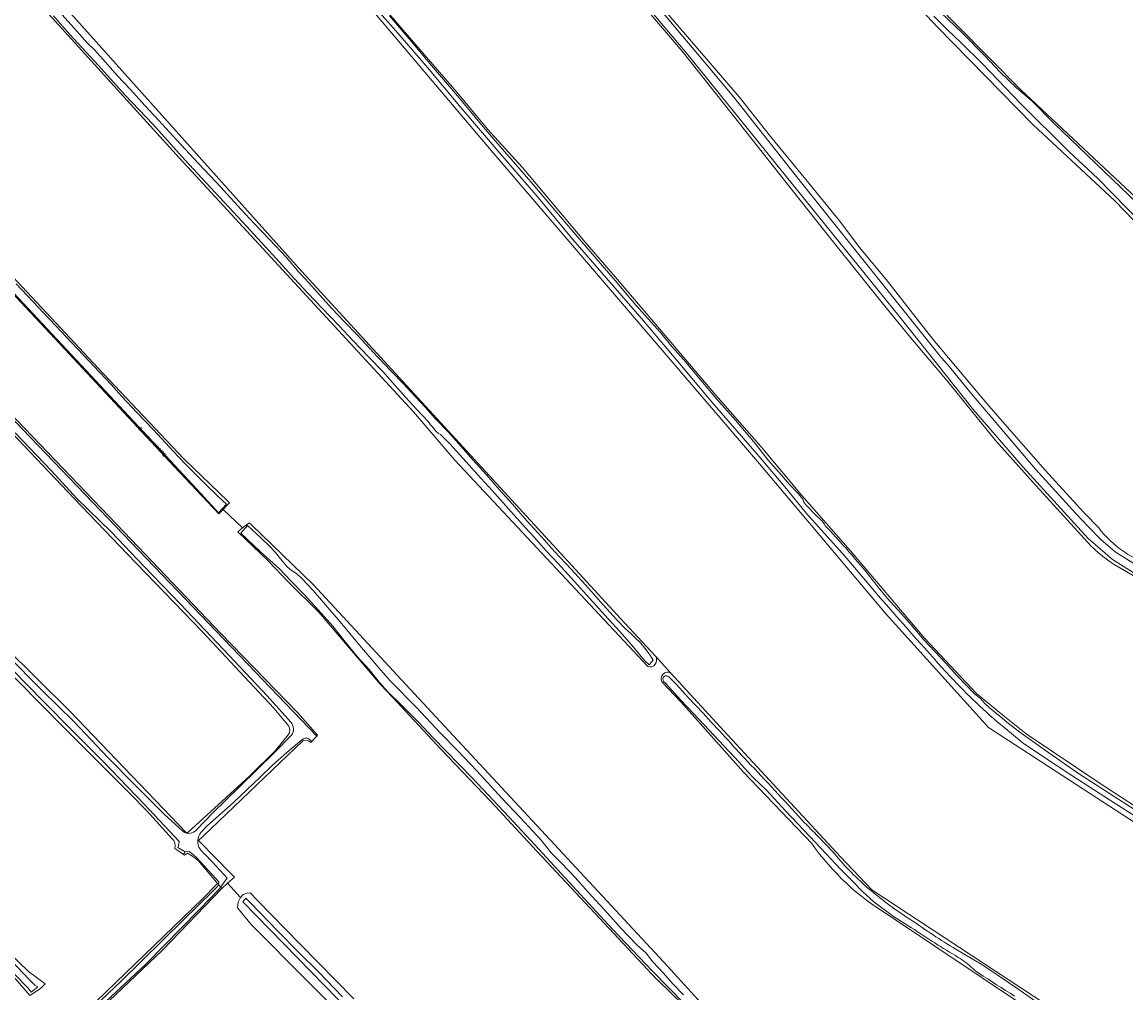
# Model space of a CAD drawing. Header units: metres. Extents: x 149984 to 156489, y 469398 to 478068.
# Tile 573 of 656: x 153351 to 153623, y 474307 to 474546. Entities that reach past the tile are written whole.
import ezdxf
from ezdxf.enums import TextEntityAlignment as Align

# ---------------------------------------------------------------- set-up
doc = ezdxf.new("R2010")
doc.units = ezdxf.units.M
doc.header["$LTSCALE"] = 0.75
for name, color, linetype, lineweight in [('B-WE-GR-GRAS-GV', 252, 'Continuous', 13), ('B-WE-OG-TERREIN_OEVER-GV', 252, 'Continuous', 18), ('B-WE-OG-TOPOGRAFIE-T18', 7, 'Continuous', 18), ('B-WE-OG-WATER-GV', 252, 'Continuous', 18), ('B-WE-OG-WATER_SLOOT-GV', 252, 'Continuous', 18)]:
    doc.layers.add(name, color=color, linetype=linetype, lineweight=lineweight)
doc.styles.add('NLCS-ISO-M500-T18', font='NLCS-ISO.ttf', dxfattribs={"height": 0.9})

msp = doc.modelspace()

# ---------------------------------------------------------------- linework, layer by layer
at = {"layer": 'B-WE-GR-GRAS-GV', "flags": 128}
for points in [[(153612.485, 474418.833), (153600.575, 474431.826), (153590.671, 474442.933), (153578.614, 474457.702), (153569.64, 474468.349), (153562.976, 474476.506), (153550.348, 474492.284), (153538.683, 474506.974), (153523.81, 474525.762), (153513.383, 474538.883), (153504.166, 474549.649), (153491.978, 474563.979), (153482.72, 474575.042), (153469.381, 474591.562), (153459.162, 474604.258), (153442.064, 474625.343), (153418.022, 474654.792), (153415.423, 474658.016), (153414.62, 474659.012), (153412.944, 474660.763), (153412.122, 474661.759), (153410.392, 474663.858), (153354.899, 474731.175), (153330.305, 474759.666)], [(153764.311, 474258.257), (153588.833, 474372.324), (153563.628, 474400.279), (153532.472, 474437.27), (153466.855, 474513.867), (153412.623, 474577.864), (153268.319, 474746.592)], [(153440.474, 474736.436), (153435.275, 474733.022), (153431.226, 474729.57), (153428.17, 474725.323), (153428.57, 474724.105), (153443.402, 474704.173), (153456.578, 474685.292), (153470.333, 474667.596), (153481.277, 474653.928), (153491.355, 474642.22), (153531.36, 474598.974), (153558.679, 474569.155), (153571.465, 474555.176), (153581.308, 474545.009), (153596.769, 474529.39), (153628.979, 474499.247), (153650.793, 474477.61), (153654.891, 474474.208)], [(153651.435, 474472.07), (153634.307, 474487.176), (153619.894, 474502.146), (153599.871, 474520.718), (153576.248, 474544.841), (153547.651, 474575.344), (153537.066, 474585.882), (153519.226, 474605.987), (153502.471, 474624.158), (153481.222, 474646.466), (153471.621, 474658.252), (153460.819, 474671.94), (153450.531, 474686.68), (153441.781, 474679.004), (153418.961, 474660.071)], [(153418.961, 474660.071), (153419.13, 474659.019), (153425.904, 474651.265), (153442.11, 474630.851), (153450.217, 474621.201), (153461.382, 474607.108), (153477.427, 474587.301), (153498.343, 474561.879), (153510.083, 474547.732), (153527.406, 474527.634), (153535.166, 474517.9), (153544.543, 474506.408), (153552.133, 474497.103), (153557.148, 474490.497), (153563.926, 474482.237), (153575.141, 474467.99), (153588.405, 474452.125), (153592.861, 474447.056), (153602.746, 474435.72), (153612.32, 474425.274), (153616.053, 474421.391)], [(153323.258, 474592.3), (153419.726, 474484.604), (153498.208, 474399.17), (153506.786, 474389.874), (153510.587, 474385.756), (153524.673, 474370.491), (153552.4, 474340.473), (153560.121, 474332.363), (153731.136, 474219.93), (153731.058, 474219.239), (153730.905, 474218.885), (153730.883, 474218.525), (153730.756, 474218.166), (153741.91, 474211.285), (153743.555, 474210.673), (153744.272, 474212.177), (153745.311, 474213.269), (153746.666, 474214.743), (153764.962, 474255.697)], [(153504.894, 474387.34), (153457.419, 474438.182), (153447.226, 474450.067), (153389.593, 474512.533), (153328.268, 474580.112)], [(153433.108, 474557.647), (153447.743, 474540.512), (153457.891, 474528.773), (153465.524, 474519.599), (153474.01, 474510.3), (153489.49, 474491.847), (153496.862, 474483.318), (153506.385, 474472.125), (153521.675, 474454.206), (153532.826, 474441.477), (153542.901, 474429.436), (153554.819, 474415.864), (153573.079, 474394.351), (153585.865, 474380.749), (153592.358, 474375.368), (153598.089, 474370.748), (153616.583, 474358.371), (153629.918, 474349.656)], [(153323.884, 474509.588), (153370.832, 474459.51), (153390.627, 474438.523), (153401.502, 474428.078), (153401.885, 474427.69), (153401.387, 474427.192), (153400.374, 474426.039), (153405.112, 474421.537), (153406.359, 474422.418), (153406.775, 474422.739), (153407.296, 474422.212), (153422.514, 474407.521), (153448.463, 474379.58), (153508.886, 474314.579), (153523.122, 474298.838)], [(153416.521, 474372.705), (153412.852, 474377.106), (153405.605, 474384.809), (153395.202, 474395.947), (153376.7, 474415.1), (153363.639, 474428.71), (153348.267, 474444.924), (153345.388, 474448.342), (153328.27, 474465.926), (153313.585, 474481.007), (153295.389, 474500.408)], [(153513.828, 474303.865), (153507.31, 474310.187), (153507.19, 474310.32), (153483.608, 474335.444), (153476.469, 474343.079), (153466.256, 474354.128), (153453.961, 474367.038), (153442.027, 474379.821), (153439.126, 474382.895), (153423.814, 474400.856), (153416.562, 474408.055), (153411.346, 474413.488), (153403.962, 474420.508), (153405.112, 474421.537), (153400.374, 474426.039), (153399.285, 474424.955), (153388.292, 474436.581), (153360.1, 474466.786), (153330.013, 474498.887)], [(153328.554, 474469.681), (153351.403, 474446.091), (153375.968, 474420.477), (153399.806, 474395.496), (153418.759, 474375.933), (153423.618, 474370.432), (153423.396, 474370.198), (153422.767, 474369.531), (153422.181, 474368.913), (153421.916, 474368.633)], [(153784.699, 474305.601), (153778.799, 474310.487), (153753.204, 474327.664), (153666.69, 474384.308), (153650.859, 474394.482), (153630.33, 474406.291), (153619.819, 474412.482)], [(153387.748, 474345.01), (153381.58, 474351.832), (153377.526, 474355.936), (153361.206, 474372.252), (153327.171, 474406.671)], [(153346.519, 474392.282), (153362.625, 474376.372), (153391.262, 474346.468), (153391.39, 474346.46), (153391.616, 474346.455), (153400.07, 474354.186), (153406.912, 474360.443), (153413.217, 474366.675), (153416.398, 474370.516)], [(153510.587, 474385.756), (153506.786, 474389.874)], [(153545.295, 474343.796), (153528.528, 474361.328), (153513.124, 474378.583), (153508.381, 474383.608)], [(153419.954, 474369.082), (153395.419, 474345.579), (153394.314, 474344.52), (153398.628, 474340.118), (153401.944, 474336.734), (153403.132, 474335.522), (153401.44, 474333.986), (153404.601, 474330.499), (153405.315, 474331.187), (153406.268, 474331.505), (153406.968, 474331.607), (153408.696, 474329.844), (153419.348, 474318.974), (153432.511, 474305.541)], [(153335.116, 474272.534), (153354.923, 474291.272), (153395.166, 474330.087), (153398.987, 474333.883), (153398.692, 474334.242), (153394.161, 474339.598), (153392.591, 474340.784), (153391.56, 474341.379), (153390.852, 474340.884), (153390.567, 474341.078), (153388.916, 474342.206), (153388.421, 474342.544)], [(153450.339, 474280.407), (153434.756, 474296.202), (153407.228, 474323.856), (153403.861, 474327.953), (153404.019, 474329.335), (153404.601, 474330.499), (153401.44, 474333.986), (153399.986, 474332.667), (153385.436, 474317.485), (153339.321, 474273.802)], [(153610.124, 474295.442), (153564.218, 474326.134)]]:
    msp.add_lwpolyline(points, dxfattribs=at)
msp.add_lwpolyline([(153345.564, 474314.672), (153317.221, 474342.203), (153272.465, 474386.642), (153212.042, 474445.935), (153212.148, 474446.137), (153212.335, 474446.362), (153212.688, 474446.788), (153213.45, 474447.407), (153213.867, 474447.658), (153214.691, 474448.155), (153216.94, 474446.168), (153235.858, 474427.383), (153264.036, 474399.734), (153289.833, 474373.804), (153332.299, 474331.603), (153352.407, 474312.289), (153356.508, 474309.246), (153355.357, 474308.088), (153353.207, 474306.668), (153352.704, 474306.336)], close=True, dxfattribs=at)
at = {"layer": 'B-WE-GR-GRAS-GV'}
for points in [[(153616.053, 474421.391, 0.1275988), (153626.935, 474413.053)], [(153619.819, 474412.482, -0.0804422), (153612.485, 474418.833)], [(153506.786, 474389.874, -0.741968), (153504.894, 474387.34)], [(153508.381, 474383.608, -0.7538098), (153510.587, 474385.756)], [(153416.398, 474370.516, 0.277422), (153416.521, 474372.705)], [(153421.916, 474368.633, 0.2882713), (153419.954, 474369.082)], [(153388.421, 474342.544, 0.2765144), (153387.748, 474345.01)], [(153564.218, 474326.134, -0.1035185), (153545.295, 474343.796)]]:
    msp.add_lwpolyline(points, format="xyb", dxfattribs=at)
at = {"layer": 'B-WE-OG-TERREIN_OEVER-GV', "flags": 128}
for points in [[(153268.319, 474746.592), (153412.623, 474577.864), (153466.855, 474513.867), (153532.472, 474437.27), (153563.628, 474400.279), (153588.833, 474372.324), (153764.311, 474258.257)], [(153425.759, 474721.923), (153430.665, 474715.314), (153437.572, 474704.563), (153443.597, 474696.36), (153447.161, 474691.508), (153450.531, 474686.68), (153460.819, 474671.94), (153471.621, 474658.252), (153481.222, 474646.466), (153502.471, 474624.158), (153519.226, 474605.987), (153537.066, 474585.882), (153547.651, 474575.344), (153576.248, 474544.841), (153599.871, 474520.718), (153619.894, 474502.146), (153634.307, 474487.176), (153651.435, 474472.07)], [(153654.891, 474474.208), (153650.793, 474477.61), (153628.979, 474499.247), (153596.769, 474529.39), (153581.308, 474545.009), (153571.465, 474555.176), (153558.679, 474569.155), (153531.36, 474598.974), (153491.355, 474642.22), (153481.277, 474653.928), (153470.333, 474667.596), (153456.578, 474685.292), (153443.402, 474704.173), (153428.57, 474724.105)], [(153616.053, 474421.391), (153612.32, 474425.274), (153602.746, 474435.72), (153592.861, 474447.056), (153588.405, 474452.125), (153575.141, 474467.99), (153563.926, 474482.237), (153557.148, 474490.497), (153552.133, 474497.103), (153544.543, 474506.408), (153535.166, 474517.9), (153527.406, 474527.634), (153510.083, 474547.732), (153498.343, 474561.879), (153477.427, 474587.301), (153461.382, 474607.108), (153450.217, 474621.201), (153442.11, 474630.851), (153425.904, 474651.265), (153419.13, 474659.019), (153418.961, 474660.071), (153417.635, 474660.067)], [(153415.423, 474658.016), (153418.022, 474654.792), (153442.064, 474625.343), (153459.162, 474604.258), (153469.381, 474591.562), (153482.72, 474575.042), (153491.978, 474563.979), (153504.166, 474549.649), (153513.383, 474538.883), (153523.81, 474525.762), (153538.683, 474506.974), (153550.348, 474492.284), (153562.976, 474476.506), (153569.64, 474468.349), (153578.614, 474457.702), (153590.671, 474442.933), (153600.575, 474431.826), (153612.485, 474418.833)], [(153624.885, 474410.231), (153619.384, 474413.74), (153613.337, 474418.846), (153597.344, 474436.452), (153585.114, 474450.563), (153566.741, 474473.7), (153514.558, 474538.321), (153488.736, 474568.832), (153442.389, 474626.886), (153431.624, 474639.597), (153428.32, 474643.303), (153422.759, 474649.786), (153418.507, 474655.071), (153416.24, 474657.995)], [(153562.673, 474403.713), (153553.512, 474414.467), (153544.042, 474424.999), (153538.653, 474431.578), (153532.315, 474439.045), (153521.381, 474451.688), (153512.345, 474462.496), (153503.418, 474472.949), (153495.273, 474482.424), (153486.47, 474492.542), (153477.898, 474502.841), (153468.528, 474513.658), (153458.847, 474524.985), (153450.794, 474534.794), (153442.84, 474543.919), (153432.853, 474555.249), (153425.358, 474564.025), (153416.29, 474574.63), (153409.748, 474582.396), (153400.582, 474593.298), (153387.467, 474608.378), (153372.571, 474625.71), (153358.127, 474642.7), (153348.668, 474653.547)], [(153506.786, 474389.874), (153498.208, 474399.17), (153419.726, 474484.604), (153323.258, 474592.3)], [(153328.268, 474580.112), (153389.593, 474512.533), (153447.226, 474450.067), (153457.419, 474438.182), (153504.894, 474387.34)], [(153490.825, 474569.627), (153519.753, 474535.152), (153526.112, 474527.55), (153542.464, 474506.846), (153577.226, 474463.334), (153578.852, 474461.661), (153584.637, 474454.537), (153600.416, 474435.984), (153610.314, 474425.035), (153613.422, 474421.736), (153616.53, 474418.676), (153620.02, 474415.615), (153625.26, 474412.355)], [(153629.918, 474349.656), (153616.583, 474358.371), (153598.089, 474370.748), (153592.358, 474375.368), (153585.865, 474380.749), (153573.079, 474394.351), (153554.819, 474415.864), (153542.901, 474429.436), (153532.826, 474441.477), (153521.675, 474454.206), (153506.385, 474472.125), (153496.862, 474483.318), (153489.49, 474491.847), (153474.01, 474510.3), (153465.524, 474519.599), (153457.891, 474528.773), (153447.743, 474540.512), (153433.108, 474557.647)], [(153359.2, 474549.451), (153363.567, 474544.635), (153366.887, 474540.974), (153368.652, 474539.181), (153372.033, 474535.448), (153374.211, 474532.918), (153377.532, 474529.424), (153381.088, 474525.518), (153384.546, 474521.78), (153388.895, 474517.044), (153394.243, 474511.226), (153399.735, 474505.421), (153404.757, 474499.896), (153408.018, 474496.487), (153411.863, 474492.427), (153415.834, 474488.137), (153419.107, 474484.424), (153421.501, 474481.776), (153424.259, 474478.715), (153427.132, 474475.551), (153430.321, 474472.189), (153433.225, 474469.184), (153435.586, 474466.648), (153438.384, 474463.624), (153441.788, 474460.001), (153444.709, 474457.029), (153447.633, 474453.831), (153450.11, 474451.205), (153452.553, 474448.472), (153455.772, 474445.19), (153457.751, 474442.949), (153460.048, 474440.317), (153461.806, 474438.25), (153465.166, 474434.547), (153468.337, 474430.965), (153471.631, 474427.323), (153475.156, 474423.2), (153478.768, 474419.309), (153481.942, 474415.697), (153486.065, 474411.351), (153490.283, 474406.631), (153493.935, 474402.533), (153497.242, 474398.909), (153499.353, 474396.741), (153500.79, 474395.369), (153501.988, 474394.238), (153503.092, 474393.219), (153504.226, 474391.848), (153505.013, 474390.809), (153505.609, 474390.024), (153506.232, 474388.961), (153505.273, 474387.792), (153504.148, 474388.869), (153500.974, 474392.579), (153498.059, 474396.004), (153494.298, 474400.112), (153490.689, 474404.096), (153486.806, 474408.361), (153482.843, 474412.722), (153479.929, 474415.83), (153476.874, 474419.265), (153474.814, 474421.52), (153470.603, 474426.196), (153466.631, 474430.698), (153462.946, 474434.672), (153459.417, 474438.579), (153456.179, 474442.155), (153454.665, 474443.634), (153453.837, 474444.464), (153453.316, 474444.853), (153452.74, 474445.322), (153452.296, 474445.817), (153451.909, 474446.358), (153451.449, 474446.883), (153451.115, 474447.335), (153450.775, 474447.802), (153447.986, 474450.757), (153446.079, 474452.824), (153442.64, 474456.624), (153439.647, 474459.972), (153436.199, 474463.505), (153432.252, 474467.607), (153428.881, 474471.217), (153424.659, 474475.7), (153421.264, 474479.187), (153417.931, 474482.843), (153413.416, 474487.871), (153406.133, 474495.831), (153402.854, 474499.245), (153397.165, 474505.375), (153390.976, 474512.018), (153383.002, 474520.926), (153376.175, 474528.036), (153369.63, 474535.353), (153362.621, 474542.987), (153358.533, 474547.606)], [(153577.117, 474548.404), (153582.448, 474543.288), (153587.881, 474537.837), (153591.762, 474533.672), (153595.722, 474529.896), (153599.585, 474526.545), (153604.981, 474521.094), (153627.484, 474499.517)], [(153441.287, 474547.579), (153446.655, 474541.37), (153451.647, 474535.367), (153458.02, 474527.92), (153464.406, 474520.279), (153468.537, 474515.454), (153472.309, 474511.07), (153476.696, 474506.049), (153480.62, 474501.4), (153486.218, 474494.813), (153492.238, 474487.87), (153496.881, 474482.41), (153502.092, 474476.263), (153507.948, 474469.689), (153510.854, 474466.187), (153513.785, 474462.885), (153517.954, 474457.846), (153521.829, 474453.274), (153526.518, 474448.056), (153531.404, 474442.262), (153534.537, 474438.208), (153537.817, 474434.499), (153539.839, 474432.188), (153541.928, 474429.962), (153543.071, 474428.6), (153543.388, 474427.793), (153543.881, 474427.191), (153546.446, 474424.472), (153547.392, 474423.638), (153547.952, 474423.054), (153548.324, 474422.477), (153548.672, 474421.918), (153549.244, 474421.316), (153549.835, 474420.744), (153550.41, 474420.12), (153552.266, 474418.034), (153553.114, 474417.097), (153553.675, 474416.574), (153554.048, 474416.136), (153554.541, 474415.492), (153555.251, 474414.738), (153556.075, 474413.716), (153558.404, 474411.047), (153561.363, 474407.309), (153563.847, 474404.221), (153567.375, 474400.359), (153569.812, 474397.598), (153572.911, 474393.926), (153575.717, 474390.97), (153578.305, 474388.22), (153581.032, 474385.119), (153583.217, 474382.838), (153585.355, 474380.623), (153586.133, 474380.05), (153586.91, 474379.38), (153587.891, 474378.286), (153589.072, 474377.19), (153591.719, 474375.028), (153593.359, 474373.622), (153596.893, 474370.937), (153603.674, 474366.107), (153611.011, 474361.044), (153620.709, 474354.763), (153630.08, 474348.751)], [(153626.618, 474496.422), (153615.764, 474507.563), (153608.64, 474514.209), (153596.713, 474525.986), (153591.179, 474531.763), (153587.285, 474535.848), (153582.07, 474540.946), (153578.612, 474544.264), (153575.362, 474547.549)], [(153330.013, 474498.887), (153360.1, 474466.786), (153388.292, 474436.581), (153399.285, 474424.955), (153400.374, 474426.039), (153401.387, 474427.192), (153401.885, 474427.69), (153401.502, 474428.078), (153390.627, 474438.523), (153370.832, 474459.51), (153323.884, 474509.588)], [(153349.368, 474481.563), (153372.736, 474456.767), (153375.272, 474453.959), (153379.184, 474449.817), (153383.196, 474445.616), (153388.078, 474440.321), (153390.918, 474437.355), (153395.999, 474432.235), (153399.138, 474429.208), (153401.167, 474427.305), (153399.228, 474425.212), (153394.819, 474429.973), (153384.067, 474441.539), (153373.672, 474452.727), (153343.935, 474484.427)], [(153348.267, 474444.924), (153363.639, 474428.71), (153376.7, 474415.1), (153395.202, 474395.947), (153405.605, 474384.809), (153412.852, 474377.106), (153416.521, 474372.705)], [(153416.989, 474373.642), (153411.187, 474380.158), (153401.814, 474390.079), (153389.923, 474402.606), (153380.928, 474411.993), (153372.771, 474420.484), (153364.351, 474428.756), (153358.042, 474435.55), (153349.144, 474444.931)], [(153523.122, 474298.838), (153508.886, 474314.579), (153448.463, 474379.58), (153422.514, 474407.521), (153407.296, 474422.212), (153406.775, 474422.739), (153406.359, 474422.418), (153405.112, 474421.537), (153403.962, 474420.508), (153411.346, 474413.488), (153416.562, 474408.055), (153423.814, 474400.856), (153439.126, 474382.895), (153442.027, 474379.821), (153453.961, 474367.038), (153466.256, 474354.128), (153476.469, 474343.079), (153483.608, 474335.444), (153507.19, 474310.32), (153507.31, 474310.187), (153513.828, 474303.865)], [(153513.905, 474304.356), (153505.984, 474312.381), (153496.203, 474322.715), (153487.349, 474332.304), (153478.056, 474342.391), (153470.753, 474350.253), (153461.683, 474359.973), (153452.037, 474369.821), (153448.521, 474373.574), (153444.295, 474377.877), (153440.942, 474381.137), (153438.837, 474383.439), (153436.276, 474386.602), (153433.363, 474389.839), (153430.173, 474393.745), (153427.382, 474397.255), (153423.734, 474401.349), (153420.211, 474405.136), (153416.925, 474408.528), (153414.183, 474411.372), (153409.571, 474415.631), (153404.7, 474420.157), (153406.348, 474422.113), (153409.529, 474419.147), (153411.881, 474416.878), (153413.278, 474415.426), (153414.476, 474413.861), (153416.11, 474411.869), (153417.164, 474410.971), (153418.399, 474410.239), (153419.632, 474409.147), (153422.52, 474406.109), (153429.192, 474398.384), (153433.916, 474392.6), (153439.212, 474386.48), (153441.548, 474383.718), (153447.994, 474377.246), (153453.829, 474371.053), (153458.066, 474366.646), (153462.799, 474361.666), (153468.951, 474354.943), (153473.509, 474350.17), (153478.676, 474344.623), (153481.15, 474341.463), (153483.642, 474338.928), (153487.076, 474335.385), (153490.212, 474331.799), (153495.002, 474326.622), (153498.407, 474322.83), (153502.212, 474318.819), (153504.487, 474316.755), (153506.128, 474314.662), (153508.767, 474311.812), (153511.079, 474309.227), (153513.756, 474306.509)], [(153619.819, 474412.482), (153630.33, 474406.291), (153650.859, 474394.482), (153666.69, 474384.308), (153753.204, 474327.664), (153778.799, 474310.487), (153784.699, 474305.601)], [(153327.171, 474406.671), (153361.206, 474372.252), (153377.526, 474355.936), (153381.58, 474351.832), (153387.748, 474345.01)], [(153388.421, 474342.544), (153388.916, 474342.206), (153390.567, 474341.078), (153391.004, 474341.736), (153389.173, 474342.812), (153389.353, 474343.236), (153389.537, 474344.257), (153380.967, 474353.401), (153370.618, 474364.106), (153362.496, 474372.224), (153351.355, 474383.598), (153337.311, 474398.08)], [(153416.398, 474370.516), (153413.217, 474366.675), (153406.912, 474360.443), (153400.07, 474354.186), (153391.616, 474346.455), (153391.39, 474346.46), (153391.262, 474346.468), (153362.625, 474376.372), (153346.519, 474392.282)], [(153346.976, 474390.319), (153355.823, 474381.331), (153363.533, 474373.792), (153372.03, 474364.896), (153378.389, 474358.48), (153385.841, 474350.967), (153389.569, 474347.569), (153390.501, 474346.713)], [(153510.138, 474384.796), (153512.06, 474382.843), (153514.885, 474379.688), (153518.521, 474375.877)], [(153564.218, 474326.134), (153610.124, 474295.442), (153683.089, 474248.057), (153694.916, 474239.972), (153711.506, 474229.064), (153728.429, 474217.395), (153729.254, 474217.488), (153729.796, 474217.724), (153730.397, 474217.954), (153730.756, 474218.166), (153730.883, 474218.525), (153730.905, 474218.885), (153731.058, 474219.239), (153731.136, 474219.93), (153560.121, 474332.363), (153552.4, 474340.473), (153524.673, 474370.491), (153510.587, 474385.756)], [(153508.381, 474383.608), (153513.124, 474378.583), (153528.528, 474361.328), (153545.295, 474343.796)], [(153569.887, 474323.037), (153565.439, 474325.783), (153560.58, 474329.405), (153557.692, 474332.039), (153555.23, 474334.544), (153552.532, 474337.277), (153546.211, 474344.034), (153538.927, 474351.732), (153534.099, 474357.022), (153530.992, 474359.959), (153529.522, 474361.408), (153527.347, 474363.903), (153522.519, 474369.096), (153517.519, 474374.409), (153513.053, 474379.1), (153509.193, 474383.306), (153508.827, 474383.699)], [(153693.392, 474305.597), (153689.061, 474308.429), (153680.015, 474314.654), (153670.038, 474321.223), (153659.982, 474327.787), (153650.49, 474333.978), (153642.596, 474339.128), (153635.522, 474343.601), (153627.223, 474349.056), (153618.664, 474354.517), (153609.329, 474360.546), (153602.375, 474365.092), (153597.389, 474368.494), (153592.617, 474372.381)], [(153393.748, 474347.119), (153397.791, 474351.348), (153404.42, 474357.813), (153413.013, 474366.21), (153417.19, 474370.48)], [(153399.685, 474333.034), (153399.986, 474332.667), (153401.44, 474333.986), (153403.132, 474335.522), (153401.944, 474336.734), (153398.628, 474340.118), (153394.314, 474344.52), (153395.419, 474345.579), (153419.954, 474369.082)], [(153419.734, 474369.29), (153416.065, 474366.189), (153412.491, 474363.032), (153409.453, 474360.13), (153402.968, 474353.973), (153396.232, 474347.94), (153394.949, 474346.537)], [(153421.916, 474368.633), (153422.181, 474368.913), (153421.481, 474369.556)], [(153395.832, 474341.123), (153397.667, 474339.288), (153400.529, 474336.18), (153401.323, 474335.227), (153399.973, 474333.322), (153399.685, 474333.034)], [(153432.511, 474305.541), (153419.348, 474318.974), (153408.696, 474329.844), (153406.968, 474331.607), (153406.268, 474331.505), (153405.315, 474331.187), (153404.601, 474330.499), (153404.019, 474329.335), (153403.861, 474327.953)], [(153452.068, 474281.422), (153405.156, 474329.393), (153405.959, 474330.332), (153406.965, 474329.251), (153413.799, 474322.146), (153418.817, 474317.055), (153423.811, 474312.145), (153429.776, 474305.977)], [(153403.861, 474327.953), (153407.228, 474323.856), (153434.756, 474296.202), (153450.339, 474280.407)], [(153580.822, 474317.721), (153587.415, 474313.793), (153591.478, 474311.124), (153596.054, 474307.971), (153600.498, 474304.835)], [(153346.71, 474316.427), (153352.536, 474310.314), (153353.974, 474308.86), (153354.696, 474308.457), (153353.079, 474307.17), (153352.311, 474308.179), (153345.495, 474315.114)]]:
    msp.add_lwpolyline(points, dxfattribs=at)
for points in [[(153278.816, 474520.666), (153347.189, 474449.729), (153423.396, 474370.198), (153423.618, 474370.432), (153418.759, 474375.933), (153399.806, 474395.496), (153375.968, 474420.477), (153351.403, 474446.091), (153328.554, 474469.681), (153308.951, 474489.836), (153299.109, 474499.949), (153287.177, 474512.285), (153279.022, 474520.834), (153275.257, 474525.221), (153275.289, 474524.359)], [(153214.691, 474448.155), (153213.867, 474447.658), (153213.45, 474447.407), (153212.688, 474446.788), (153212.335, 474446.362), (153212.148, 474446.137), (153212.042, 474445.935), (153272.465, 474386.642), (153317.221, 474342.203), (153345.564, 474314.672), (153352.704, 474306.336), (153353.207, 474306.668), (153355.357, 474308.088), (153356.508, 474309.246), (153352.407, 474312.289), (153332.299, 474331.603), (153289.833, 474373.804), (153264.036, 474399.734), (153235.858, 474427.383), (153216.94, 474446.168)], [(153392.591, 474341.379), (153391.996, 474341.776), (153391.004, 474341.736), (153390.567, 474341.078), (153390.852, 474340.884), (153391.56, 474341.379), (153392.591, 474340.784), (153394.161, 474339.598), (153398.692, 474334.242), (153398.987, 474333.883), (153399.161, 474333.671), (153399.321, 474334.254), (153399.14, 474334.513), (153398.664, 474335.108), (153393.673, 474340.417)], [(153315.524, 474252.321), (153330.473, 474266.899), (153334.6, 474271.344), (153345.528, 474281.478), (153356.931, 474292.485), (153375.24, 474309.894), (153390.56, 474324.976), (153397.624, 474331.908), (153398.921, 474333.178), (153399.161, 474333.671), (153398.987, 474333.883), (153395.166, 474330.087), (153354.923, 474291.272), (153335.116, 474272.534), (153314.512, 474252.1), (153314.946, 474251.69)], [(153315.651, 474251.025), (153315.953, 474250.74), (153323.501, 474257.798), (153334.852, 474268.871), (153336.34, 474268.643), (153338.344, 474270.418), (153339.455, 474271.807), (153339.693, 474273.276), (153339.321, 474273.802), (153385.436, 474317.485), (153399.986, 474332.667), (153399.685, 474333.034), (153399.503, 474332.675), (153394.449, 474327.41), (153381.299, 474314.075), (153357.778, 474292.061), (153345.58, 474280.102), (153338.701, 474273.593), (153339.125, 474272.641), (153338.41, 474271.291), (153336.32, 474269.254), (153334.785, 474269.386), (153320.815, 474256.237), (153315.974, 474251.527)]]:
    msp.add_lwpolyline(points, close=True, dxfattribs=at)
at = {"layer": 'B-WE-OG-TERREIN_OEVER-GV'}
for points in [[(153626.935, 474413.053, -0.1275988), (153616.053, 474421.391)], [(153612.485, 474418.833, 0.0804422), (153619.819, 474412.482)], [(153579.499, 474384.782, -0.005797), (153562.673, 474403.713)], [(153504.894, 474387.34, 0.741968), (153506.786, 474389.874)], [(153510.587, 474385.756, 0.7538098), (153508.381, 474383.608)], [(153508.827, 474383.699, -0.9880315), (153510.138, 474384.796)], [(153592.617, 474372.381, -0.0298161), (153579.499, 474384.782)], [(153518.521, 474375.877, 0.0016707), (153529.491, 474363.995)], [(153416.521, 474372.705, -0.277422), (153416.398, 474370.516)], [(153417.19, 474370.48, 0.352528), (153416.989, 474373.642)], [(153421.481, 474369.556, 0.3003893), (153419.734, 474369.29)], [(153419.954, 474369.082, -0.2882713), (153421.916, 474368.633)], [(153529.491, 474363.995, -0.0040663), (153542.873, 474349.562)], [(153542.873, 474349.562, -0.0112821), (153550.963, 474341.168)], [(153390.501, 474346.713, 0.3890918), (153393.748, 474347.119)], [(153387.748, 474345.01, -0.2765144), (153388.421, 474342.544)], [(153394.949, 474346.537, 0.3410964), (153394.677, 474342.369)], [(153394.677, 474342.369, 0.0238481), (153395.832, 474341.123)], [(153545.295, 474343.796, 0.1035185), (153564.218, 474326.134)], [(153550.963, 474341.168, 0.0423598), (153559.56, 474332.462)], [(153559.56, 474332.462, 0.0395267), (153569.744, 474324.992)], [(153569.744, 474324.992, 0.0206985), (153580.822, 474317.721)], [(153581.401, 474315.74, -0.0154775), (153569.887, 474323.037)], [(153584.89, 474313.063, 0.0502584), (153581.401, 474315.74)], [(153586.456, 474311.866, -0.0724698), (153584.89, 474313.063)], [(153595.249, 474306.189, -0.0091915), (153586.456, 474311.866)]]:
    msp.add_lwpolyline(points, format="xyb", dxfattribs=at)
at = {"layer": 'B-WE-OG-WATER-GV', "flags": 128}
for points in [[(153348.668, 474653.547), (153358.127, 474642.7), (153372.571, 474625.71), (153387.467, 474608.378), (153400.582, 474593.298), (153409.748, 474582.396), (153416.29, 474574.63), (153425.358, 474564.025), (153432.853, 474555.249), (153442.84, 474543.919), (153450.794, 474534.794), (153458.847, 474524.985), (153468.528, 474513.658), (153477.898, 474502.841), (153486.47, 474492.542), (153495.273, 474482.424), (153503.418, 474472.949), (153512.345, 474462.496), (153521.381, 474451.688), (153532.315, 474439.045), (153538.653, 474431.578), (153544.042, 474424.999), (153553.512, 474414.467), (153562.673, 474403.713)], [(153421.481, 474369.556), (153422.181, 474368.913), (153422.767, 474369.531), (153423.396, 474370.198), (153347.189, 474449.729), (153278.816, 474520.666), (153275.289, 474524.359), (153274.422, 474525.274), (153271.737, 474528.334), (153267.617, 474532.725), (153264.198, 474536.187), (153258.305, 474542.128), (153255.224, 474545.708), (153250.674, 474549.952), (153245.467, 474554.756), (153243.447, 474556.848), (153236.09, 474565.064), (153221.174, 474580.258), (153212.53, 474589.184), (153200.729, 474601.238), (153195.506, 474606.532), (153192.461, 474609.666)], [(153358.533, 474547.606), (153362.621, 474542.987), (153369.63, 474535.353), (153376.175, 474528.036), (153383.002, 474520.926), (153390.976, 474512.018), (153397.165, 474505.375), (153402.854, 474499.245), (153406.133, 474495.831), (153413.416, 474487.871), (153417.931, 474482.843), (153421.264, 474479.187), (153424.659, 474475.7), (153428.881, 474471.217), (153432.252, 474467.607), (153436.199, 474463.505), (153439.647, 474459.972), (153442.64, 474456.624), (153446.079, 474452.824), (153447.986, 474450.757), (153450.775, 474447.802), (153451.115, 474447.335), (153451.449, 474446.883), (153451.909, 474446.358), (153452.296, 474445.817), (153452.74, 474445.322), (153453.316, 474444.853), (153453.837, 474444.464), (153454.665, 474443.634), (153456.179, 474442.155), (153459.417, 474438.579), (153462.946, 474434.672), (153466.631, 474430.698), (153470.603, 474426.196), (153474.814, 474421.52), (153476.874, 474419.265), (153479.929, 474415.83), (153482.843, 474412.722), (153486.806, 474408.361), (153490.689, 474404.096), (153494.298, 474400.112), (153498.059, 474396.004), (153500.974, 474392.579), (153504.148, 474388.869), (153505.273, 474387.792), (153506.232, 474388.961), (153505.609, 474390.024), (153505.013, 474390.809), (153504.226, 474391.848), (153503.092, 474393.219), (153501.988, 474394.238), (153500.79, 474395.369), (153499.353, 474396.741), (153497.242, 474398.909), (153493.935, 474402.533), (153490.283, 474406.631), (153486.065, 474411.351), (153481.942, 474415.697), (153478.768, 474419.309), (153475.156, 474423.2), (153471.631, 474427.323), (153468.337, 474430.965), (153465.166, 474434.547), (153461.806, 474438.25), (153460.048, 474440.317), (153457.751, 474442.949), (153455.772, 474445.19), (153452.553, 474448.472), (153450.11, 474451.205), (153447.633, 474453.831), (153444.709, 474457.029), (153441.788, 474460.001), (153438.384, 474463.624), (153435.586, 474466.648), (153433.225, 474469.184), (153430.321, 474472.189), (153427.132, 474475.551), (153424.259, 474478.715), (153421.501, 474481.776), (153419.107, 474484.424), (153415.834, 474488.137), (153411.863, 474492.427), (153408.018, 474496.487), (153404.757, 474499.896), (153399.735, 474505.421), (153394.243, 474511.226), (153388.895, 474517.044), (153384.546, 474521.78), (153381.088, 474525.518), (153377.532, 474529.424), (153374.211, 474532.918), (153372.033, 474535.448), (153368.652, 474539.181), (153366.887, 474540.974), (153363.567, 474544.635), (153359.2, 474549.451)], [(153630.08, 474348.751), (153620.709, 474354.763), (153611.011, 474361.044), (153603.674, 474366.107), (153596.893, 474370.937), (153593.359, 474373.622), (153591.719, 474375.028), (153589.072, 474377.19), (153587.891, 474378.286), (153586.91, 474379.38), (153586.133, 474380.05), (153585.355, 474380.623), (153583.217, 474382.838), (153581.032, 474385.119), (153578.305, 474388.22), (153575.717, 474390.97), (153572.911, 474393.926), (153569.812, 474397.598), (153567.375, 474400.359), (153563.847, 474404.221), (153561.363, 474407.309), (153558.404, 474411.047), (153556.075, 474413.716), (153555.251, 474414.738), (153554.541, 474415.492), (153554.048, 474416.136), (153553.675, 474416.574), (153553.114, 474417.097), (153552.266, 474418.034), (153550.41, 474420.12), (153549.835, 474420.744), (153549.244, 474421.316), (153548.672, 474421.918), (153548.324, 474422.477), (153547.952, 474423.054), (153547.392, 474423.638), (153546.446, 474424.472), (153543.881, 474427.191), (153543.388, 474427.793), (153543.071, 474428.6), (153541.928, 474429.962), (153539.839, 474432.188), (153537.817, 474434.499), (153534.537, 474438.208), (153531.404, 474442.262), (153526.518, 474448.056), (153521.829, 474453.274), (153517.954, 474457.846), (153513.785, 474462.885), (153510.854, 474466.187), (153507.948, 474469.689), (153502.092, 474476.263), (153496.881, 474482.41), (153492.238, 474487.87), (153486.218, 474494.813), (153480.62, 474501.4), (153476.696, 474506.049), (153472.309, 474511.07), (153468.537, 474515.454), (153464.406, 474520.279), (153458.02, 474527.92), (153451.647, 474535.367), (153446.655, 474541.37), (153441.287, 474547.579)], [(153349.144, 474444.931), (153358.042, 474435.55), (153364.351, 474428.756), (153372.771, 474420.484), (153380.928, 474411.993), (153389.923, 474402.606), (153401.814, 474390.079), (153411.187, 474380.158), (153416.989, 474373.642)], [(153513.756, 474306.509), (153511.079, 474309.227), (153508.767, 474311.812), (153506.128, 474314.662), (153504.487, 474316.755), (153502.212, 474318.819), (153498.407, 474322.83), (153495.002, 474326.622), (153490.212, 474331.799), (153487.076, 474335.385), (153483.642, 474338.928), (153481.15, 474341.463), (153478.676, 474344.623), (153473.509, 474350.17), (153468.951, 474354.943), (153462.799, 474361.666), (153458.066, 474366.646), (153453.829, 474371.053), (153447.994, 474377.246), (153441.548, 474383.718), (153439.212, 474386.48), (153433.916, 474392.6), (153429.192, 474398.384), (153422.52, 474406.109), (153419.632, 474409.147), (153418.399, 474410.239), (153417.164, 474410.971), (153416.11, 474411.869), (153414.476, 474413.861), (153413.278, 474415.426), (153411.881, 474416.878), (153409.529, 474419.147), (153406.348, 474422.113), (153404.7, 474420.157), (153409.571, 474415.631), (153414.183, 474411.372), (153416.925, 474408.528), (153420.211, 474405.136), (153423.734, 474401.349), (153427.382, 474397.255), (153430.173, 474393.745), (153433.363, 474389.839), (153436.276, 474386.602), (153438.837, 474383.439), (153440.942, 474381.137), (153444.295, 474377.877), (153448.521, 474373.574), (153452.037, 474369.821), (153461.683, 474359.973), (153470.753, 474350.253), (153478.056, 474342.391), (153487.349, 474332.304), (153496.203, 474322.715), (153505.984, 474312.381), (153513.905, 474304.356)], [(153337.311, 474398.08), (153351.355, 474383.598), (153362.496, 474372.224), (153370.618, 474364.106), (153380.967, 474353.401), (153389.537, 474344.257), (153389.353, 474343.236), (153389.173, 474342.812), (153391.004, 474341.736), (153391.996, 474341.776), (153392.591, 474341.379), (153393.673, 474340.417), (153398.664, 474335.108), (153399.14, 474334.513), (153399.321, 474334.254), (153399.161, 474333.671)], [(153390.501, 474346.713), (153389.569, 474347.569), (153385.841, 474350.967), (153378.389, 474358.48), (153372.03, 474364.896), (153363.533, 474373.792), (153355.823, 474381.331), (153346.976, 474390.319)], [(153518.521, 474375.877), (153514.885, 474379.688), (153512.06, 474382.843), (153510.138, 474384.796)], [(153508.827, 474383.699), (153509.193, 474383.306), (153513.053, 474379.1), (153517.519, 474374.409), (153522.519, 474369.096), (153527.347, 474363.903), (153529.522, 474361.408), (153530.992, 474359.959), (153534.099, 474357.022), (153538.927, 474351.732), (153546.211, 474344.034), (153552.532, 474337.277), (153555.23, 474334.544), (153557.692, 474332.039), (153560.58, 474329.405), (153565.439, 474325.783), (153569.887, 474323.037)], [(153592.617, 474372.381), (153597.389, 474368.494), (153602.375, 474365.092), (153609.329, 474360.546), (153618.664, 474354.517), (153627.223, 474349.056), (153635.522, 474343.601), (153642.596, 474339.128), (153650.49, 474333.978), (153659.982, 474327.787), (153670.038, 474321.223), (153680.015, 474314.654), (153689.061, 474308.429), (153693.392, 474305.597)], [(153417.19, 474370.48), (153413.013, 474366.21), (153404.42, 474357.813), (153397.791, 474351.348), (153393.748, 474347.119)], [(153394.949, 474346.537), (153396.232, 474347.94), (153402.968, 474353.973), (153409.453, 474360.13), (153412.491, 474363.032), (153416.065, 474366.189), (153419.734, 474369.29)], [(153399.161, 474333.671), (153399.685, 474333.034), (153399.973, 474333.322), (153401.323, 474335.227), (153400.529, 474336.18), (153397.667, 474339.288), (153395.832, 474341.123)], [(153345.58, 474280.102), (153357.778, 474292.061), (153381.299, 474314.075), (153394.449, 474327.41), (153399.503, 474332.675), (153399.685, 474333.034), (153399.161, 474333.671), (153398.921, 474333.178), (153397.624, 474331.908), (153390.56, 474324.976), (153375.24, 474309.894), (153356.931, 474292.485), (153345.528, 474281.478)], [(153429.776, 474305.977), (153423.811, 474312.145), (153418.817, 474317.055), (153413.799, 474322.146), (153406.965, 474329.251), (153405.959, 474330.332), (153405.156, 474329.393), (153452.068, 474281.422)], [(153600.498, 474304.835), (153596.054, 474307.971), (153591.478, 474311.124), (153587.415, 474313.793), (153580.822, 474317.721)], [(153345.495, 474315.114), (153352.311, 474308.179), (153353.079, 474307.17), (153354.696, 474308.457), (153353.974, 474308.86), (153352.536, 474310.314), (153346.71, 474316.427)]]:
    msp.add_lwpolyline(points, dxfattribs=at)
at = {"layer": 'B-WE-OG-WATER-GV'}
for points in [[(153562.673, 474403.713, 0.005797), (153579.499, 474384.782)], [(153510.138, 474384.796, 0.9880315), (153508.827, 474383.699)], [(153579.499, 474384.782, 0.0298161), (153592.617, 474372.381)], [(153529.491, 474363.995, -0.0016707), (153518.521, 474375.877)], [(153416.989, 474373.642, -0.352528), (153417.19, 474370.48)], [(153419.734, 474369.29, -0.3003893), (153421.481, 474369.556)], [(153542.873, 474349.562, 0.0040663), (153529.491, 474363.995)], [(153550.963, 474341.168, 0.0112821), (153542.873, 474349.562)], [(153393.748, 474347.119, -0.3890918), (153390.501, 474346.713)], [(153394.677, 474342.369, -0.3410964), (153394.949, 474346.537)], [(153395.832, 474341.123, -0.0238481), (153394.677, 474342.369)], [(153559.56, 474332.462, -0.0423598), (153550.963, 474341.168)], [(153569.744, 474324.992, -0.0395267), (153559.56, 474332.462)], [(153580.822, 474317.721, -0.0206985), (153569.744, 474324.992)], [(153569.887, 474323.037, 0.0154775), (153581.401, 474315.74)], [(153581.401, 474315.74, -0.0502584), (153584.89, 474313.063)], [(153584.89, 474313.063, 0.0724698), (153586.456, 474311.866)], [(153586.456, 474311.866, 0.0091915), (153595.249, 474306.189)]]:
    msp.add_lwpolyline(points, format="xyb", dxfattribs=at)
at = {"layer": 'B-WE-OG-WATER_SLOOT-GV', "flags": 128}
for points in [[(153416.24, 474657.995), (153418.507, 474655.071), (153422.759, 474649.786), (153428.32, 474643.303), (153431.624, 474639.597), (153442.389, 474626.886), (153488.736, 474568.832), (153514.558, 474538.321), (153566.741, 474473.7), (153585.114, 474450.563), (153597.344, 474436.452), (153613.337, 474418.846), (153619.384, 474413.74), (153624.885, 474410.231)], [(153625.26, 474412.355), (153620.02, 474415.615), (153616.53, 474418.676), (153613.422, 474421.736), (153610.314, 474425.035), (153600.416, 474435.984), (153584.637, 474454.537), (153578.852, 474461.661), (153577.226, 474463.334), (153542.464, 474506.846), (153526.112, 474527.55), (153519.753, 474535.152), (153490.825, 474569.627)], [(153627.484, 474499.517), (153604.981, 474521.094), (153599.585, 474526.545), (153595.722, 474529.896), (153591.762, 474533.672), (153587.881, 474537.837), (153582.448, 474543.288), (153577.117, 474548.404)], [(153575.362, 474547.549), (153578.612, 474544.264), (153582.07, 474540.946), (153587.285, 474535.848), (153591.179, 474531.763), (153596.713, 474525.986), (153608.64, 474514.209), (153615.764, 474507.563), (153626.618, 474496.422)], [(153343.935, 474484.427), (153373.672, 474452.727), (153384.067, 474441.539), (153394.819, 474429.973), (153399.228, 474425.212), (153401.167, 474427.305), (153399.138, 474429.208), (153395.999, 474432.235), (153390.918, 474437.355), (153388.078, 474440.321), (153383.196, 474445.616), (153379.184, 474449.817), (153375.272, 474453.959), (153372.736, 474456.767), (153349.368, 474481.563)]]:
    msp.add_lwpolyline(points, dxfattribs=at)

# ---------------------------------------------------------------- texts
at = {"layer": 'B-WE-OG-TOPOGRAFIE-T18', "style": 'NLCS-ISO-M500-T18'}
msp.add_text('Broerswetering', height=0.9, rotation=314.5, dxfattribs=at).set_placement((153382.908, 474442.673), align=Align.MIDDLE)

doc.saveas('drawing.dxf')
